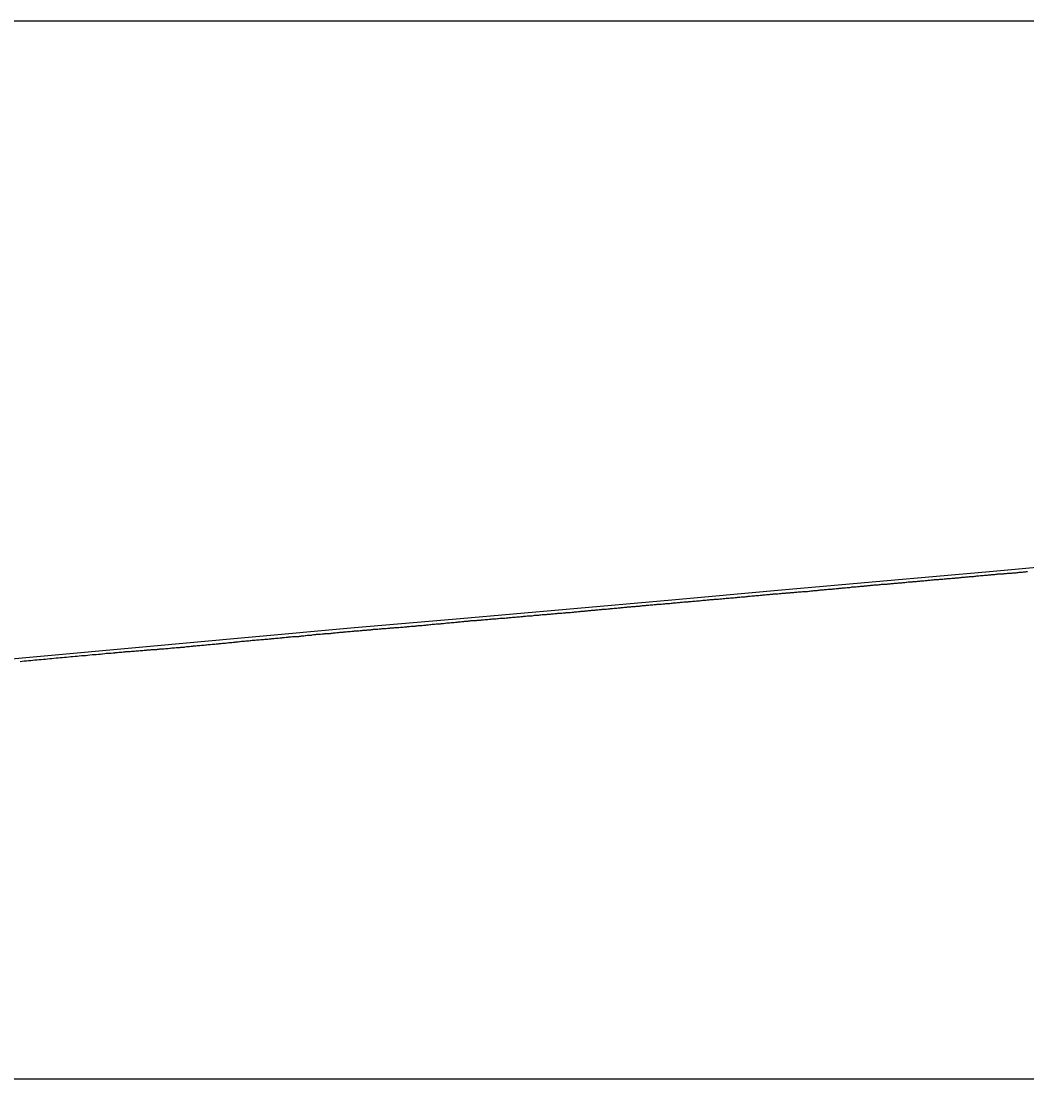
# Model space of a CAD drawing. Extents: x 2898 to 49495, y -15038 to -13538.
# Drawn here: x 37896 to 38371, y -14538 to -14038 of the extents above; entities that cross this region are included whole.
import ezdxf

# ---------------------------------------------------------------- set-up
doc = ezdxf.new("R2010")
doc.units = 0
for name, color, linetype in [('RD_DDB_Profile_EX', 7, 'Continuous'), ('RD_DDB_Profile_PR', 7, 'Continuous'), ('RD_SHT_ShtClip', 7, 'Continuous')]:
    doc.layers.add(name, color=color, linetype=linetype)

msp = doc.modelspace()

# ---------------------------------------------------------------- linework, layer by layer
at = {"layer": 'RD_DDB_Profile_EX'}
for points in [[(38321.43, -14303.04), (38322.12, -14303.01), (38322.43, -14302.99), (38323, -14302.93), (38323.43, -14302.89), (38323.99, -14302.83), (38324.43, -14302.77), (38325, -14302.77), (38325.43, -14302.75), (38326, -14302.63), (38326.43, -14302.59), (38326.99, -14302.51), (38327.43, -14302.48), (38328, -14302.46), (38328.43, -14302.43), (38329, -14302.43), (38329.43, -14302.39), (38329.99, -14302.33), (38330.43, -14302.27), (38331, -14302.18), (38331.43, -14302.18), (38331.99, -14302.16), (38332.43, -14302.13), (38332.99, -14302.08), (38333.43, -14302.01), (38334, -14301.98), (38334.43, -14301.96), (38334.99, -14301.9), (38335.62, -14301.84), (38335.99, -14301.8), (38336.43, -14301.78), (38337, -14301.73), (38337.43, -14301.68), (38337.99, -14301.65), (38338.43, -14301.61), (38339, -14301.55), (38339.43, -14301.51), (38339.99, -14301.43), (38340.43, -14301.38), (38340.99, -14301.35), (38341.43, -14301.31), (38342, -14301.25), (38342.43, -14301.21), (38342.99, -14301.15), (38343.43, -14301.11), (38343.99, -14301.05), (38344.43, -14301.01), (38345, -14300.95), (38345.43, -14300.95), (38345.99, -14300.92), (38346.43, -14300.79), (38346.99, -14300.76), (38347.43, -14300.74), (38347.99, -14300.66), (38348.43, -14300.64), (38349.13, -14300.55), (38349.43, -14300.53), (38349.99, -14300.5), (38350.43, -14300.46), (38350.99, -14300.4), (38351.43, -14300.36), (38351.99, -14300.33), (38352.43, -14300.29), (38352.98, -14300.23), (38353.43, -14300.21), (38353.99, -14300.15), (38354.43, -14300.11), (38354.99, -14300.05), (38355.43, -14300.03), (38355.99, -14300), (38356.43, -14299.96), (38356.99, -14299.9), (38357.43, -14299.81), (38357.99, -14299.78), (38358.43, -14299.76), (38358.99, -14299.73), (38359.43, -14299.73), (38359.99, -14299.68), (38360.43, -14299.63), (38360.98, -14299.58), (38361.43, -14299.51), (38361.99, -14299.46), (38362.63, -14299.4), (38362.98, -14299.35), (38363.42, -14299.35), (38363.98, -14299.38), (38364.43, -14299.33), (38364.99, -14299.25), (38365.43, -14299.23), (38365.99, -14299.2), (38366.43, -14299.13), (38366.98, -14299.05), (38367.43, -14299), (38367.99, -14298.95), (38368.43, -14298.93), (38368.98, -14298.93), (38369.43, -14298.86), (38369.99, -14298.78), (38370.43, -14298.71), (38370.98, -14298.65), (38371.42, -14298.63)], [(38271.42, -14307.6), (38272.01, -14307.55), (38272.42, -14307.5), (38273.01, -14307.42), (38273.42, -14307.35), (38274.01, -14307.3), (38274.43, -14307.27), (38275.01, -14307.22), (38275.42, -14307.2), (38276.01, -14307.17), (38276.42, -14307.1), (38277, -14307.04), (38277.42, -14307.04), (38278.01, -14307.02), (38278.42, -14306.97), (38279.01, -14306.91), (38279.42, -14306.87), (38280, -14306.84), (38280.42, -14306.78), (38281.01, -14306.72), (38281.6, -14306.68), (38282.01, -14306.61), (38282.43, -14306.57), (38283, -14306.51), (38283.42, -14306.45), (38284.01, -14306.39), (38284.42, -14306.35), (38285.01, -14306.32), (38285.43, -14306.3), (38286, -14306.27), (38286.42, -14306.25), (38287, -14306.19), (38287.42, -14306.17), (38288.01, -14306.03), (38288.43, -14305.94), (38289, -14305.91), (38289.42, -14305.87), (38290, -14305.84), (38290.43, -14305.82), (38291.01, -14305.79), (38291.43, -14305.75), (38292, -14305.66), (38292.42, -14305.64), (38293, -14305.58), (38293.43, -14305.54), (38294.01, -14305.51), (38294.43, -14305.45), (38295.1, -14305.38), (38295.43, -14305.37), (38296, -14305.31), (38296.43, -14305.31), (38297.01, -14305.22), (38297.43, -14305.12), (38298, -14305.06), (38298.43, -14305.02), (38299, -14304.99), (38299.43, -14304.99), (38300.01, -14304.93), (38300.43, -14304.89), (38301, -14304.86), (38301.43, -14304.84), (38302, -14304.75), (38302.43, -14304.69), (38303, -14304.63), (38303.42, -14304.61), (38304, -14304.58), (38304.43, -14304.54), (38305, -14304.54), (38305.43, -14304.47), (38306, -14304.42), (38306.43, -14304.39), (38307, -14304.31), (38307.43, -14304.29), (38308, -14304.26), (38308.61, -14304.21), (38309, -14304.19), (38309.43, -14304.17), (38310, -14304.08), (38310.43, -14304.02), (38311, -14303.99), (38311.43, -14303.92), (38312, -14303.92), (38312.43, -14303.9), (38313, -14303.84), (38313.43, -14303.82), (38314, -14303.71), (38314.43, -14303.64), (38315, -14303.59), (38315.43, -14303.56), (38316, -14303.54), (38316.43, -14303.51), (38317, -14303.46), (38317.43, -14303.41), (38318, -14303.39), (38318.43, -14303.34), (38319, -14303.28), (38319.43, -14303.24), (38320, -14303.18), (38320.43, -14303.12), (38321, -14303.06), (38321.43, -14303.04)], [(38221.41, -14311.91), (38222.02, -14311.85), (38222.42, -14311.81), (38223.03, -14311.81), (38223.42, -14311.77), (38224.02, -14311.77), (38224.41, -14311.71), (38225.02, -14311.65), (38225.42, -14311.63), (38226.03, -14311.57), (38226.42, -14311.55), (38227.02, -14311.49), (38227.57, -14311.43), (38228.02, -14311.36), (38228.42, -14311.32), (38229.02, -14311.29), (38229.42, -14311.25), (38230.02, -14311.22), (38230.41, -14311.16), (38231.02, -14311.07), (38231.42, -14311.05), (38232.02, -14311.02), (38232.42, -14311.02), (38233.02, -14310.99), (38233.41, -14310.91), (38234.02, -14310.88), (38234.42, -14310.84), (38235.02, -14310.75), (38235.41, -14310.73), (38236.02, -14310.64), (38236.41, -14310.62), (38237.02, -14310.59), (38237.42, -14310.57), (38238.02, -14310.54), (38238.42, -14310.52), (38239.02, -14310.43), (38239.42, -14310.35), (38240.02, -14310.32), (38240.42, -14310.26), (38241.08, -14310.19), (38241.42, -14310.18), (38242.02, -14310.09), (38242.42, -14310.07), (38243.02, -14309.98), (38243.42, -14309.94), (38244.02, -14309.94), (38244.42, -14309.91), (38245.02, -14309.85), (38245.42, -14309.81), (38246.01, -14309.75), (38246.42, -14309.71), (38247.02, -14309.65), (38247.42, -14309.61), (38248.02, -14309.55), (38248.42, -14309.51), (38249.01, -14309.45), (38249.41, -14309.43), (38250.01, -14309.37), (38250.42, -14309.35), (38251.02, -14309.32), (38251.42, -14309.24), (38252.01, -14309.18), (38252.42, -14309.18), (38253.01, -14309.15), (38253.42, -14309.13), (38254.02, -14309.07), (38254.58, -14309), (38255.01, -14308.98), (38255.42, -14308.94), (38256.01, -14308.94), (38256.42, -14308.92), (38257.02, -14308.83), (38257.42, -14308.79), (38258.01, -14308.7), (38258.42, -14308.68), (38259.01, -14308.65), (38259.42, -14308.61), (38260.01, -14308.58), (38260.42, -14308.54), (38261.01, -14308.48), (38261.42, -14308.44), (38262.01, -14308.38), (38262.42, -14308.34), (38263.01, -14308.28), (38263.42, -14308.24), (38264.01, -14308.21), (38264.42, -14308.19), (38265.01, -14308.16), (38265.42, -14308.14), (38266.01, -14308.05), (38266.42, -14308.01), (38267.01, -14308.01), (38267.42, -14308.01), (38268.09, -14307.93), (38268.42, -14307.86), (38269.01, -14307.81), (38269.42, -14307.76), (38270.01, -14307.71), (38270.42, -14307.68), (38271.01, -14307.63), (38271.42, -14307.6)], [(38171.42, -14316.41), (38172.04, -14316.38), (38172.42, -14316.36), (38173.03, -14316.3), (38173.54, -14316.28), (38174.03, -14316.24), (38174.42, -14316.18), (38175.04, -14316.09), (38175.42, -14316.05), (38176.04, -14316.02), (38176.42, -14315.96), (38177.03, -14315.93), (38177.42, -14315.91), (38178.03, -14315.85), (38178.42, -14315.79), (38179.04, -14315.73), (38179.42, -14315.71), (38180.03, -14315.65), (38180.41, -14315.61), (38181.03, -14315.52), (38181.42, -14315.48), (38182.04, -14315.42), (38182.42, -14315.4), (38183.03, -14315.4), (38183.41, -14315.34), (38184.03, -14315.28), (38184.42, -14315.22), (38185.03, -14315.16), (38185.42, -14315.16), (38186.03, -14315.1), (38186.41, -14315.08), (38187.05, -14315.01), (38187.42, -14315), (38188.03, -14314.97), (38188.42, -14314.89), (38189.04, -14314.8), (38189.42, -14314.78), (38190.03, -14314.72), (38190.41, -14314.66), (38191.03, -14314.63), (38191.42, -14314.57), (38192.03, -14314.51), (38192.42, -14314.51), (38193.03, -14314.45), (38193.41, -14314.43), (38194.03, -14314.4), (38194.42, -14314.36), (38195.03, -14314.26), (38195.42, -14314.23), (38196.03, -14314.2), (38196.41, -14314.14), (38197.03, -14314.05), (38197.42, -14314.03), (38198.03, -14314), (38198.42, -14314), (38199.03, -14313.96), (38199.41, -14313.91), (38200.03, -14313.85), (38200.56, -14313.8), (38201.03, -14313.78), (38201.42, -14313.78), (38202.03, -14313.71), (38202.42, -14313.69), (38203.03, -14313.63), (38203.42, -14313.57), (38204.03, -14313.51), (38204.42, -14313.47), (38205.03, -14313.41), (38205.42, -14313.37), (38206.03, -14313.34), (38206.42, -14313.32), (38207.02, -14313.26), (38207.41, -14313.2), (38208.03, -14313.17), (38208.42, -14313.12), (38209.03, -14313.02), (38209.42, -14313), (38210.03, -14312.97), (38210.41, -14312.95), (38211.03, -14312.89), (38211.42, -14312.87), (38212.03, -14312.78), (38212.42, -14312.74), (38213.03, -14312.71), (38213.41, -14312.67), (38214.06, -14312.64), (38214.42, -14312.6), (38215.03, -14312.54), (38215.42, -14312.52), (38216.02, -14312.46), (38216.41, -14312.42), (38217.02, -14312.36), (38217.42, -14312.32), (38218.03, -14312.23), (38218.42, -14312.23), (38219.02, -14312.2), (38219.42, -14312.16), (38220.03, -14312.1), (38220.42, -14312.04), (38221.02, -14311.95), (38221.41, -14311.91)], [(38121.41, -14320.82), (38122.05, -14320.76), (38122.41, -14320.74), (38123.04, -14320.68), (38123.41, -14320.66), (38124.04, -14320.66), (38124.41, -14320.62), (38125.04, -14320.53), (38125.41, -14320.47), (38126.04, -14320.47), (38126.41, -14320.45), (38127.05, -14320.39), (38127.42, -14320.35), (38128.04, -14320.26), (38128.41, -14320.24), (38129.04, -14320.21), (38129.41, -14320.17), (38130.04, -14320.11), (38130.41, -14320.09), (38131.04, -14319.99), (38131.41, -14319.99), (38132.04, -14319.96), (38132.41, -14319.92), (38133.04, -14319.89), (38133.41, -14319.82), (38134.04, -14319.76), (38134.41, -14319.74), (38135.04, -14319.64), (38135.41, -14319.64), (38136.04, -14319.64), (38136.41, -14319.6), (38137.04, -14319.57), (38137.41, -14319.52), (38138.04, -14319.39), (38138.42, -14319.35), (38139.04, -14319.29), (38139.41, -14319.27), (38140.04, -14319.24), (38140.42, -14319.2), (38141.04, -14319.17), (38141.41, -14319.12), (38142.04, -14319.02), (38142.41, -14319), (38143.04, -14318.97), (38143.42, -14318.95), (38144.04, -14318.89), (38144.41, -14318.83), (38145.04, -14318.77), (38145.42, -14318.73), (38146.04, -14318.73), (38146.53, -14318.7), (38147.04, -14318.65), (38147.41, -14318.61), (38148.04, -14318.52), (38148.42, -14318.5), (38149.04, -14318.44), (38149.42, -14318.4), (38150.04, -14318.37), (38150.42, -14318.33), (38151.04, -14318.27), (38151.42, -14318.25), (38152.04, -14318.19), (38152.41, -14318.15), (38153.04, -14318.12), (38153.42, -14318.08), (38154.04, -14318.05), (38154.41, -14318.03), (38155.04, -14318), (38155.42, -14317.98), (38156.04, -14317.92), (38156.42, -14317.86), (38157.03, -14317.8), (38157.41, -14317.76), (38158.04, -14317.7), (38158.42, -14317.66), (38159.04, -14317.6), (38159.42, -14317.56), (38160.04, -14317.47), (38160.41, -14317.43), (38161.04, -14317.37), (38161.42, -14317.35), (38162.04, -14317.35), (38162.42, -14317.29), (38163.04, -14317.23), (38163.42, -14317.19), (38164.03, -14317.1), (38164.42, -14317.06), (38165.04, -14317), (38165.42, -14316.96), (38166.04, -14316.93), (38166.42, -14316.89), (38167.03, -14316.83), (38167.41, -14316.79), (38168.04, -14316.76), (38168.42, -14316.72), (38169.04, -14316.63), (38169.42, -14316.59), (38170.03, -14316.53), (38170.41, -14316.51), (38171.03, -14316.45), (38171.42, -14316.41)], [(38071.41, -14325.22), (38072.05, -14325.19), (38072.41, -14325.15), (38073.05, -14325.15), (38073.41, -14325.11), (38074.06, -14325.08), (38074.41, -14325.05), (38075.06, -14324.95), (38075.41, -14324.93), (38076.05, -14324.9), (38076.41, -14324.88), (38077.05, -14324.82), (38077.41, -14324.78), (38078.06, -14324.72), (38078.41, -14324.68), (38079.05, -14324.62), (38079.41, -14324.58), (38080.05, -14324.52), (38080.41, -14324.5), (38081.05, -14324.47), (38081.41, -14324.45), (38082.05, -14324.42), (38082.41, -14324.34), (38083.05, -14324.25), (38083.41, -14324.23), (38084.05, -14324.2), (38084.41, -14324.16), (38085.06, -14324.1), (38085.41, -14324.08), (38086.05, -14324.01), (38086.41, -14324), (38087.05, -14323.96), (38087.41, -14323.89), (38088.05, -14323.83), (38088.41, -14323.81), (38089.05, -14323.75), (38089.41, -14323.69), (38090.05, -14323.6), (38090.41, -14323.58), (38091.05, -14323.51), (38091.41, -14323.48), (38092.05, -14323.38), (38092.5, -14323.36), (38093.05, -14323.33), (38093.41, -14323.31), (38094.05, -14323.31), (38094.41, -14323.24), (38095.05, -14323.18), (38095.41, -14323.18), (38096.05, -14323.08), (38096.41, -14323.05), (38097.05, -14322.95), (38097.41, -14322.91), (38098.05, -14322.91), (38098.41, -14322.88), (38099.05, -14322.81), (38099.41, -14322.79), (38100.05, -14322.76), (38100.41, -14322.71), (38101.05, -14322.61), (38101.41, -14322.59), (38102.05, -14322.53), (38102.41, -14322.48), (38103.05, -14322.44), (38103.41, -14322.43), (38104.05, -14322.33), (38104.41, -14322.31), (38105.05, -14322.22), (38105.41, -14322.18), (38106.05, -14322.15), (38106.41, -14322.09), (38107.04, -14322.03), (38107.41, -14321.99), (38108.05, -14321.93), (38108.41, -14321.87), (38109.05, -14321.87), (38109.41, -14321.87), (38110.05, -14321.84), (38110.41, -14321.81), (38111.05, -14321.74), (38111.41, -14321.71), (38112.05, -14321.67), (38112.41, -14321.65), (38113.05, -14321.59), (38113.41, -14321.54), (38114.04, -14321.47), (38114.41, -14321.45), (38115.05, -14321.36), (38115.41, -14321.34), (38116.05, -14321.28), (38116.41, -14321.28), (38117.05, -14321.21), (38117.42, -14321.14), (38118.04, -14321.11), (38118.41, -14321.07), (38119.05, -14321.01), (38119.52, -14320.98), (38120.05, -14320.96), (38120.41, -14320.94), (38121.04, -14320.88), (38121.41, -14320.82)], [(37971.39, -14334.46), (37972.08, -14334.39), (37972.39, -14334.36), (37973.08, -14334.33), (37973.39, -14334.28), (37974.08, -14334.14), (37974.4, -14334.11), (37975.08, -14334.08), (37975.39, -14334.04), (37976.08, -14333.98), (37976.39, -14333.94), (37977.08, -14333.88), (37977.39, -14333.83), (37978.08, -14333.79), (37978.4, -14333.76), (37979.08, -14333.66), (37979.39, -14333.66), (37980.08, -14333.59), (37980.39, -14333.57), (37981.08, -14333.51), (37981.4, -14333.44), (37982.08, -14333.41), (37982.4, -14333.39), (37983.07, -14333.29), (37983.39, -14333.24), (37984.08, -14333.17), (37984.45, -14333.14), (37985.08, -14333.14), (37985.4, -14333.11), (37986.08, -14333.01), (37986.4, -14332.98), (37987.07, -14332.94), (37987.39, -14332.91), (37988.07, -14332.84), (37988.39, -14332.79), (37989.08, -14332.76), (37989.4, -14332.74), (37990.08, -14332.71), (37990.4, -14332.68), (37991.07, -14332.57), (37991.39, -14332.54), (37992.07, -14332.44), (37992.4, -14332.44), (37993.08, -14332.34), (37993.4, -14332.29), (37994.07, -14332.22), (37994.4, -14332.16), (37995.07, -14332.16), (37995.4, -14332.12), (37996.07, -14332.09), (37996.4, -14332.07), (37997.08, -14331.97), (37997.4, -14331.94), (37998.07, -14331.91), (37998.4, -14331.84), (37999.07, -14331.74), (37999.4, -14331.71), (38000.07, -14331.64), (38000.4, -14331.62), (38001.07, -14331.55), (38001.4, -14331.54), (38002.07, -14331.47), (38002.4, -14331.42), (38003.07, -14331.35), (38003.4, -14331.34), (38004.07, -14331.24), (38004.4, -14331.2), (38005.07, -14331.14), (38005.4, -14331.1), (38006.07, -14331.07), (38006.4, -14331.05), (38007.07, -14330.99), (38007.4, -14330.97), (38008.07, -14330.93), (38008.4, -14330.9), (38009.07, -14330.83), (38009.4, -14330.82), (38010.07, -14330.75), (38010.4, -14330.72), (38011.07, -14330.68), (38011.47, -14330.63), (38012.07, -14330.6), (38012.4, -14330.58), (38013.07, -14330.52), (38013.4, -14330.5), (38014.07, -14330.43), (38014.4, -14330.37), (38015.07, -14330.27), (38015.4, -14330.25), (38016.07, -14330.22), (38016.4, -14330.18), (38017.07, -14330.12), (38017.4, -14330.08), (38018.07, -14329.95), (38018.4, -14329.95), (38019.06, -14329.91), (38019.4, -14329.9), (38020.07, -14329.8), (38020.4, -14329.76), (38021.07, -14329.66), (38021.4, -14329.63)], [(38021.4, -14329.63), (38022.07, -14329.6), (38022.41, -14329.56), (38023.06, -14329.5), (38023.4, -14329.45), (38024.07, -14329.38), (38024.4, -14329.33), (38025.07, -14329.3), (38025.4, -14329.28), (38026.06, -14329.28), (38026.4, -14329.28), (38027.06, -14329.28), (38027.4, -14329.25), (38028.07, -14329.15), (38028.4, -14329.11), (38029.07, -14329.01), (38029.41, -14329), (38030.06, -14328.9), (38030.4, -14328.86), (38031.07, -14328.8), (38031.4, -14328.78), (38032.06, -14328.68), (38032.4, -14328.66), (38033.07, -14328.66), (38033.41, -14328.58), (38034.06, -14328.48), (38034.4, -14328.46), (38035.07, -14328.39), (38035.4, -14328.33), (38036.06, -14328.26), (38036.41, -14328.24), (38037.06, -14328.21), (38037.4, -14328.19), (38038.06, -14328.09), (38038.48, -14328.07), (38039.06, -14328.04), (38039.41, -14328.01), (38040.06, -14327.94), (38040.41, -14327.93), (38041.06, -14327.93), (38041.4, -14327.88), (38042.06, -14327.88), (38042.4, -14327.82), (38043.06, -14327.72), (38043.41, -14327.69), (38044.06, -14327.59), (38044.4, -14327.56), (38045.06, -14327.49), (38045.41, -14327.47), (38046.06, -14327.41), (38046.41, -14327.37), (38047.06, -14327.31), (38047.41, -14327.29), (38048.06, -14327.26), (38048.4, -14327.21), (38049.06, -14327.21), (38049.4, -14327.17), (38050.06, -14327.04), (38050.41, -14326.99), (38051.06, -14326.92), (38051.41, -14326.92), (38052.06, -14326.89), (38052.41, -14326.84), (38053.06, -14326.77), (38053.41, -14326.75), (38054.06, -14326.69), (38054.41, -14326.67), (38055.06, -14326.64), (38055.41, -14326.64), (38056.06, -14326.57), (38056.4, -14326.52), (38057.06, -14326.46), (38057.41, -14326.4), (38058.06, -14326.37), (38058.41, -14326.37), (38059.06, -14326.31), (38059.41, -14326.25), (38060.06, -14326.19), (38060.41, -14326.17), (38061.06, -14326.14), (38061.41, -14326.1), (38062.05, -14325.97), (38062.41, -14325.9), (38063.06, -14325.9), (38063.41, -14325.9), (38064.06, -14325.84), (38064.41, -14325.84), (38065.06, -14325.8), (38065.49, -14325.71), (38066.06, -14325.68), (38066.41, -14325.65), (38067.06, -14325.58), (38067.41, -14325.57), (38068.06, -14325.53), (38068.41, -14325.52), (38069.05, -14325.45), (38069.41, -14325.43), (38070.06, -14325.34), (38070.41, -14325.32), (38071.06, -14325.25), (38071.41, -14325.22)], [(37907.38, -14340), (37908.39, -14339.9), (37909.39, -14339.81), (37910.38, -14339.73), (37911.38, -14339.59), (37912.39, -14339.51), (37913.39, -14339.43), (37914.38, -14339.35), (37915.38, -14339.22), (37916.38, -14339.14), (37917.39, -14339.09), (37918.38, -14338.97), (37919.38, -14338.84), (37920.38, -14338.75), (37921.39, -14338.64), (37922.38, -14338.61), (37923.38, -14338.51), (37924.39, -14338.41), (37925.39, -14338.34), (37926.38, -14338.29), (37927.38, -14338.19), (37928.39, -14338.07), (37929.39, -14337.94), (37930.43, -14337.87), (37931.38, -14337.81), (37932.39, -14337.69), (37933.39, -14337.63), (37934.08, -14337.52), (37934.38, -14337.52), (37935.38, -14337.46), (37936.09, -14337.31), (37936.39, -14337.31), (37937.09, -14337.31), (37937.39, -14337.25), (37938.08, -14337.22), (37938.38, -14337.19), (37939.38, -14337.07), (37940.08, -14337), (37940.39, -14336.98), (37941.09, -14336.91), (37941.39, -14336.9), (37942.08, -14336.83), (37942.38, -14336.8), (37943.08, -14336.76), (37943.39, -14336.72), (37944.08, -14336.65), (37944.39, -14336.63), (37945.09, -14336.56), (37945.39, -14336.52), (37946.08, -14336.48), (37946.38, -14336.44), (37947.08, -14336.4), (37947.39, -14336.39), (37948.08, -14336.32), (37948.39, -14336.32), (37949.09, -14336.28), (37949.39, -14336.27), (37950.08, -14336.16), (37950.38, -14336.15), (37951.08, -14336.15), (37951.39, -14336.1), (37952.08, -14335.96), (37952.39, -14335.95), (37953.08, -14335.91), (37953.39, -14335.91), (37954.09, -14335.88), (37954.39, -14335.83), (37955.08, -14335.76), (37955.39, -14335.73), (37956.08, -14335.66), (37956.39, -14335.63), (37957.08, -14335.59), (37957.44, -14335.56), (37958.08, -14335.53), (37958.39, -14335.53), (37959.08, -14335.49), (37959.39, -14335.48), (37960.08, -14335.44), (37960.39, -14335.4), (37961.08, -14335.29), (37961.39, -14335.25), (37962.08, -14335.21), (37962.39, -14335.2), (37963.08, -14335.16), (37963.39, -14335.15), (37964.08, -14335.08), (37964.39, -14335.05), (37965.08, -14335.01), (37965.39, -14334.97), (37966.08, -14334.93), (37966.4, -14334.92), (37967.08, -14334.78), (37967.39, -14334.76), (37968.08, -14334.73), (37968.39, -14334.7), (37969.08, -14334.63), (37969.39, -14334.61), (37970.08, -14334.58), (37970.4, -14334.55), (37971.08, -14334.48), (37971.39, -14334.46)], [(37895.39, -14341.11), (37896.39, -14340.99), (37897.38, -14340.89), (37898.38, -14340.84), (37899.39, -14340.74), (37900.39, -14340.63), (37901.38, -14340.55), (37902.38, -14340.46), (37903.41, -14340.39), (37904.39, -14340.26), (37905.38, -14340.19), (37906.38, -14340.06), (37907.38, -14340)]]:
    msp.add_lwpolyline(points, dxfattribs=at)
at = {"layer": 'RD_DDB_Profile_PR'}
msp.add_lwpolyline([(37403.38, -14383.39), (37453.38, -14379.05), (37503.38, -14374.66), (37553.38, -14370.32), (37603.38, -14365.72), (37653.38, -14361.15), (37703.38, -14356.67), (37753.38, -14352.21), (37803.38, -14347.76), (37853.38, -14343.32), (37903.38, -14338.79), (37953.38, -14334.31), (38003.38, -14329.74), (38053.38, -14325.16), (38103.38, -14320.83), (38153.38, -14316.49), (38203.38, -14311.98), (38253.38, -14307.53), (38303.38, -14303.01), (38353.38, -14298.61), (38403.38, -14294.08)], dxfattribs=at)
at = {"layer": 'RD_SHT_ShtClip'}
msp.add_lwpolyline([(37475.38, -14038.47), (37475.38, -14538.47), (38975.38, -14538.47), (38975.38, -14538.47), (38975.38, -14038.47), (38975.38, -14038.47)], close=True, dxfattribs=at)

doc.saveas('drawing.dxf')
